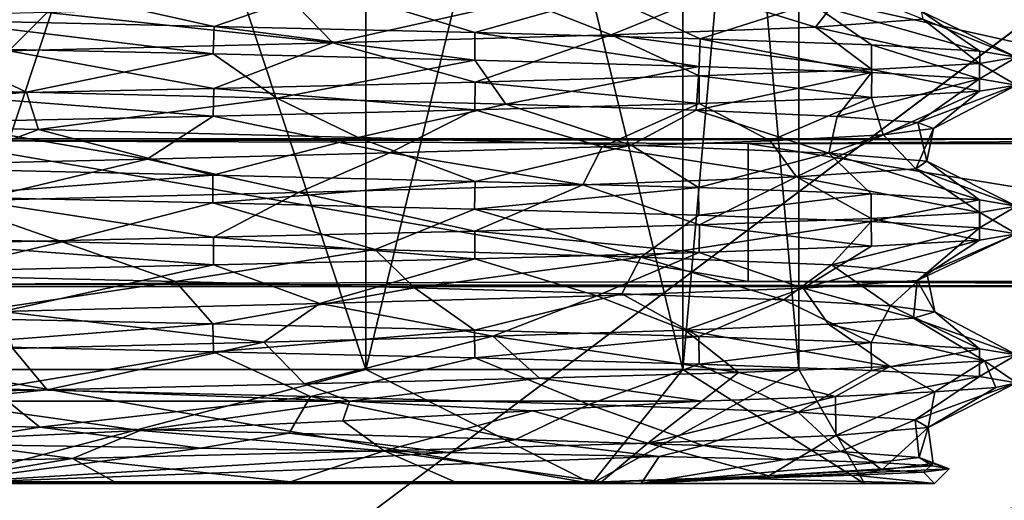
# Model space of a CAD drawing. Header units: metres. Extents: x -205 to 205, y -82 to 82.
# Tile 398 of 426: x 132.05 to 144.04, y 27.39 to 33.25. Entities that reach past the tile are written whole.
import ezdxf

# ---------------------------------------------------------------- set-up
doc = ezdxf.new("R2010")
doc.units = ezdxf.units.M
doc.layers.add('solid_PRT0003', color=7, linetype='CONTINUOUS')

msp = doc.modelspace()

# ---------------------------------------------------------------- linework, layer by layer
at = {"layer": 'solid_PRT0003'}
for points in [[(0, -75), (0, 75), (200, 75)], [(200, -75), (0, -75), (200, 75)], [(136.264206, 44.910858, 33.636581), (136.264236, 28.985716, 33.636566), (130.989243, 28.985716, 35.049999)], [(136.264206, 44.910858, 33.636581), (130.989243, 28.985716, 35.049999), (130.989243, 44.910858, 35.049999)], [(130.989243, 44.910858, 13.95), (130.989243, 28.985716, 13.95), (136.264236, 28.985716, 15.363432)], [(130.989243, 44.910858, 13.95), (136.264236, 28.985716, 15.363432), (136.264206, 44.910858, 15.363419)], [(140.125824, 44.910858, 29.774971), (136.264236, 28.985716, 33.636566), (136.264206, 44.910858, 33.636581)], [(136.264206, 44.910858, 15.363419), (136.264236, 28.985716, 15.363432), (140.125809, 28.985716, 19.225)], [(136.264206, 44.910858, 15.363419), (140.125809, 28.985716, 19.225), (140.125824, 44.910858, 19.225029)], [(140.125824, 44.910858, 29.774971), (140.125809, 28.985716, 29.775), (136.264236, 28.985716, 33.636566)], [(141.53923, 44.910858, 24.5), (141.53923, 28.985716, 24.5), (140.125809, 28.985716, 29.775)], [(140.125824, 44.910858, 19.225029), (140.125809, 28.985716, 19.225), (141.53923, 28.985716, 24.5)], [(141.53923, 44.910858, 24.5), (140.125809, 28.985716, 29.775), (140.125824, 44.910858, 29.774971)], [(140.125824, 44.910858, 19.225029), (141.53923, 28.985716, 24.5), (141.53923, 44.910858, 24.5)], [(149.489243, 31.799999, 6), (149.489243, 40, 6), (112.489235, 40, 6)], [(112.489235, 31.799999, 6), (149.489243, 31.799999, 6), (112.489235, 40, 6)], [(88.489235, -37.5, 108.5), (173.489243, 37.5, 108.5), (88.489235, 37.5, 108.5)], [(88.489235, -37.5, 108.5), (173.489243, -37.5, 108.5), (173.489243, 37.5, 108.5)], [(172.061722, -37.5, 108.410858), (89.916756, -37.5, 108.410858), (89.916756, 37.5, 108.410858)], [(172.061722, 37.5, 108.410858), (172.061722, -37.5, 108.410858), (89.916756, 37.5, 108.410858)], [(131.869781, 33.734894, 12.314536), (134.415985, 33.168636, 11.752555), (130.990829, 33.244553, 11.3)], [(131.869781, 33.734894, 12.314536), (135.792648, 33.640884, 13.267649), (134.415985, 33.168636, 11.752555)], [(135.792648, 33.640884, 13.267649), (137.591171, 33.093567, 13.069585), (134.415985, 33.168636, 11.752555)], [(135.792648, 33.640884, 13.267649), (139.19191, 33.542885, 15.445189), (137.591171, 33.093567, 13.069585)], [(142.111145, 33.63287, 29.555542), (140.460342, 33.558769, 32.217175), (141.742081, 33.160419, 30.300932)], [(142.111145, 33.63287, 29.555542), (141.742081, 33.160419, 30.300932), (143.047424, 33.255291, 26.466476)], [(138.181458, 33.484562, 34.375988), (135.430527, 33.409916, 35.880867), (135.863312, 32.967655, 35.702805)], [(138.181458, 33.484562, 34.375988), (135.863312, 32.967655, 35.702805), (139.253494, 33.063805, 33.496704)], [(139.19191, 33.542885, 15.445189), (140.334854, 33.01717, 15.178017), (137.591171, 33.093567, 13.069585)], [(140.460342, 33.558769, 32.217175), (138.181458, 33.484562, 34.375988), (139.253494, 33.063805, 33.496704)], [(139.19191, 33.542885, 15.445189), (141.69162, 33.448105, 18.607082), (140.334854, 33.01717, 15.178017)], [(140.460342, 33.558769, 32.217175), (139.253494, 33.063805, 33.496704), (141.742081, 33.160419, 30.300932)], [(135.430527, 33.409916, 35.880867), (132.381699, 33.335869, 36.638077), (135.863312, 32.967655, 35.702805)], [(141.69162, 33.448105, 18.607082), (142.422928, 32.942547, 17.903742), (140.334854, 33.01717, 15.178017)], [(141.69162, 33.448105, 18.607082), (143.742416, 32.865959, 21.094671), (142.422928, 32.942547, 17.903742)], [(141.69162, 33.448105, 18.607082), (143.028839, 33.352718, 22.429852), (143.742416, 32.865959, 21.094671)], [(143.028839, 33.352718, 22.429852), (144.18924, 32.792004, 24.5), (143.742416, 32.865959, 21.094671)], [(143.028839, 33.352718, 22.429852), (143.047424, 33.255291, 26.466476), (144.18924, 32.792004, 24.5)], [(132.381699, 33.335869, 36.638077), (129.259186, 33.26123, 36.593395), (131.916077, 32.871334, 36.682831)], [(130.990829, 33.244553, 11.3), (134.405502, 32.831768, 11.749742), (130.989243, 32.907394, 11.3)], [(130.990829, 33.244553, 11.3), (134.415985, 33.168636, 11.752555), (134.405502, 32.831768, 11.749742)], [(132.381699, 33.335869, 36.638077), (131.916077, 32.871334, 36.682831), (135.863312, 32.967655, 35.702805)], [(143.047424, 33.255291, 26.466476), (141.742081, 33.160419, 30.300932), (143.739029, 32.714874, 27.917994)], [(143.047424, 33.255291, 26.466476), (143.739029, 32.714874, 27.917994), (144.18924, 32.792004, 24.5)], [(134.415985, 33.168636, 11.752555), (137.589294, 32.756088, 13.068499), (134.405502, 32.831768, 11.749742)], [(134.415985, 33.168636, 11.752555), (137.591171, 33.093567, 13.069585), (137.589294, 32.756088, 13.068499)], [(141.742081, 33.160419, 30.300932), (139.253494, 33.063805, 33.496704), (142.426086, 32.640873, 31.090788)], [(141.742081, 33.160419, 30.300932), (142.426086, 32.640873, 31.090788), (143.739029, 32.714874, 27.917994)], [(139.253494, 33.063805, 33.496704), (135.863312, 32.967655, 35.702805), (137.593552, 32.489693, 35.929043)], [(137.591171, 33.093567, 13.069585), (140.323151, 32.68047, 15.166299), (137.589294, 32.756088, 13.068499)], [(137.591171, 33.093567, 13.069585), (140.334854, 33.01717, 15.178017), (140.323151, 32.68047, 15.166299)], [(139.253494, 33.063805, 33.496704), (137.593552, 32.489693, 35.929043), (140.325699, 32.563732, 33.831158)], [(139.253494, 33.063805, 33.496704), (140.325699, 32.563732, 33.831158), (142.426086, 32.640873, 31.090788)], [(140.334854, 33.01717, 15.178017), (142.420761, 32.604958, 17.899984), (140.323151, 32.68047, 15.166299)], [(140.334854, 33.01717, 15.178017), (142.422928, 32.942547, 17.903742), (142.420761, 32.604958, 17.899984)], [(128.986923, 32.443241, 12.447803), (130.989243, 32.907394, 11.3), (132.129074, 32.368622, 12.336259)], [(132.129074, 32.368622, 12.336259), (130.989243, 32.907394, 11.3), (134.405502, 32.831768, 11.749742)], [(131.916077, 32.871334, 36.682831), (130.995987, 32.338627, 37.699997), (134.411285, 32.412552, 37.248711)], [(135.863312, 32.967655, 35.702805), (131.916077, 32.871334, 36.682831), (134.411285, 32.412552, 37.248711)], [(135.863312, 32.967655, 35.702805), (134.411285, 32.412552, 37.248711), (137.593552, 32.489693, 35.929043)], [(142.422928, 32.942547, 17.903742), (143.739441, 32.529457, 21.083511), (142.420761, 32.604958, 17.899984)], [(142.422928, 32.942547, 17.903742), (143.742416, 32.865959, 21.094671), (143.739441, 32.529457, 21.083511)], [(143.742416, 32.865959, 21.094671), (144.18924, 32.792004, 24.5), (143.739441, 32.529457, 21.083511)], [(132.129074, 32.368622, 12.336259), (134.405502, 32.831768, 11.749742), (135.179855, 32.294594, 13.024166)], [(135.179855, 32.294594, 13.024166), (134.405502, 32.831768, 11.749742), (137.589294, 32.756088, 13.068499)], [(135.179855, 32.294594, 13.024166), (137.589294, 32.756088, 13.068499), (137.96936, 32.22028, 14.472936)], [(137.96936, 32.22028, 14.472936), (137.589294, 32.756088, 13.068499), (140.323151, 32.68047, 15.166299)], [(143.739029, 32.714874, 27.917994), (144.18924, 32.453716, 24.5), (144.18924, 32.792004, 24.5)], [(144.18924, 32.792004, 24.5), (144.18924, 32.453716, 24.5), (143.739441, 32.529457, 21.083511)], [(137.96936, 32.22028, 14.472936), (140.323151, 32.68047, 15.166299), (140.287354, 32.145714, 16.575745)], [(140.287354, 32.145714, 16.575745), (140.323151, 32.68047, 15.166299), (142.420761, 32.604958, 17.899984)], [(142.426086, 32.640873, 31.090788), (140.325699, 32.563732, 33.831158), (142.420761, 32.302589, 31.100014)], [(142.426086, 32.640873, 31.090788), (142.420761, 32.302589, 31.100014), (143.739441, 32.378254, 27.916483)], [(143.739029, 32.714874, 27.917994), (142.426086, 32.640873, 31.090788), (143.739441, 32.378254, 27.916483)], [(143.739029, 32.714874, 27.917994), (143.739441, 32.378254, 27.916483), (144.18924, 32.453716, 24.5)], [(140.325699, 32.563732, 33.831158), (137.593552, 32.489693, 35.929043), (140.323151, 32.226982, 33.833698)], [(140.287354, 32.145714, 16.575745), (142.420761, 32.604958, 17.899984), (142.003281, 32.071594, 19.212002)], [(140.325699, 32.563732, 33.831158), (140.323151, 32.226982, 33.833698), (142.420761, 32.302589, 31.100014)], [(142.003281, 32.071594, 19.212002), (142.420761, 32.604958, 17.899984), (143.739441, 32.529457, 21.083511)], [(142.003281, 32.071594, 19.212002), (143.739441, 32.529457, 21.083511), (142.985794, 31.996645, 22.19232)], [(142.985794, 31.996645, 22.19232), (143.739441, 32.529457, 21.083511), (144.18924, 32.453716, 24.5)], [(128.986923, 32.443241, 12.447803), (132.129074, 32.368622, 12.336259), (128.233154, 32.006992, 12.596881)], [(134.411285, 32.412552, 37.248711), (130.995987, 32.338627, 37.699997), (134.405487, 32.075958, 37.250263)], [(134.411285, 32.412552, 37.248711), (134.405487, 32.075958, 37.250263), (137.589279, 32.151463, 35.931507)], [(137.593552, 32.489693, 35.929043), (134.411285, 32.412552, 37.248711), (137.589279, 32.151463, 35.931507)], [(137.593552, 32.489693, 35.929043), (137.589279, 32.151463, 35.931507), (140.323151, 32.226982, 33.833698)], [(142.985794, 31.996645, 22.19232), (144.18924, 32.453716, 24.5), (143.179398, 31.923149, 25.324036)], [(143.179398, 31.923149, 25.324036), (144.18924, 32.453716, 24.5), (143.739441, 32.378254, 27.916483)], [(132.129074, 32.368622, 12.336259), (132.27446, 31.912685, 12.350619), (128.233154, 32.006992, 12.596881)], [(130.995987, 32.338627, 37.699997), (130.989227, 32.000393, 37.700001), (134.405487, 32.075958, 37.250263)], [(132.129074, 32.368622, 12.336259), (135.179855, 32.294594, 13.024166), (132.27446, 31.912685, 12.350619)], [(135.179855, 32.294594, 13.024166), (136.17012, 31.815701, 13.436667), (132.27446, 31.912685, 12.350619)], [(135.179855, 32.294594, 13.024166), (137.96936, 32.22028, 14.472936), (136.17012, 31.815701, 13.436667)], [(141.188583, 31.774384, 31.227278), (142.420761, 32.302589, 31.100014), (140.323151, 32.226982, 33.833698)], [(142.56485, 31.847902, 28.404375), (142.420761, 32.302589, 31.100014), (141.188583, 31.774384, 31.227278)], [(142.56485, 31.847902, 28.404375), (143.739441, 32.378254, 27.916483), (142.420761, 32.302589, 31.100014)], [(143.179398, 31.923149, 25.324036), (143.739441, 32.378254, 27.916483), (142.56485, 31.847902, 28.404375)], [(136.557526, 31.625717, 35.37553), (137.589279, 32.151463, 35.931507), (134.405487, 32.075958, 37.250263)], [(137.96936, 32.22028, 14.472936), (139.495346, 31.719767, 15.729545), (136.17012, 31.815701, 13.436667)], [(139.143631, 31.699163, 33.596336), (137.589279, 32.151463, 35.931507), (136.557526, 31.625717, 35.37553)], [(139.143631, 31.699163, 33.596336), (140.323151, 32.226982, 33.833698), (137.589279, 32.151463, 35.931507)], [(137.96936, 32.22028, 14.472936), (140.287354, 32.145714, 16.575745), (139.495346, 31.719767, 15.729545)], [(141.188583, 31.774384, 31.227278), (140.323151, 32.226982, 33.833698), (139.143631, 31.699163, 33.596336)], [(140.287354, 32.145714, 16.575745), (141.903366, 31.623543, 19.009205), (139.495346, 31.719767, 15.729545)], [(140.287354, 32.145714, 16.575745), (142.003281, 32.071594, 19.212002), (141.903366, 31.623543, 19.009205)], [(133.60112, 31.550446, 36.433857), (134.405487, 32.075958, 37.250263), (130.989227, 32.000393, 37.700001)], [(136.557526, 31.625717, 35.37553), (134.405487, 32.075958, 37.250263), (133.60112, 31.550446, 36.433857)], [(142.003281, 32.071594, 19.212002), (142.985794, 31.996645, 22.19232), (141.903366, 31.623543, 19.009205)], [(128.233154, 32.006992, 12.596881), (132.27446, 31.912685, 12.350619), (130.990646, 31.430779, 11.3)], [(133.60112, 31.550446, 36.433857), (130.989227, 32.000393, 37.700001), (130.491898, 31.477411, 36.707851)], [(132.27446, 31.912685, 12.350619), (134.398209, 31.355005, 11.747789), (130.990646, 31.430779, 11.3)], [(132.27446, 31.912685, 12.350619), (136.17012, 31.815701, 13.436667), (134.398209, 31.355005, 11.747789)], [(142.985794, 31.996645, 22.19232), (143.098007, 31.526909, 22.882771), (141.903366, 31.623543, 19.009205)], [(143.179398, 31.923149, 25.324036), (142.56485, 31.847902, 28.404375), (142.963318, 31.431662, 26.926664)], [(143.179398, 31.923149, 25.324036), (142.963318, 31.431662, 26.926664), (143.098007, 31.526909, 22.882771)], [(142.985794, 31.996645, 22.19232), (143.179398, 31.923149, 25.324036), (143.098007, 31.526909, 22.882771)], [(130.989243, 31.773819, 9), (149.489243, 31.799999, 6), (112.489235, 31.799999, 6)], [(130.989243, 31.773819, 9), (140.921005, 31.742403, 12.6), (149.489243, 31.799999, 6)], [(136.17012, 31.815701, 13.436667), (137.593857, 31.279335, 13.071136), (134.398209, 31.355005, 11.747789)], [(136.17012, 31.815701, 13.436667), (139.495346, 31.719767, 15.729545), (137.593857, 31.279335, 13.071136)], [(149.546829, 31.742403, 12.6), (149.489243, 31.799999, 6), (140.921005, 31.742403, 12.6)], [(142.56485, 31.847902, 28.404375), (141.188583, 31.774384, 31.227278), (141.508484, 31.33403, 30.714491)], [(142.56485, 31.847902, 28.404375), (141.508484, 31.33403, 30.714491), (142.963318, 31.431662, 26.926664)], [(130.989243, 31.773819, 9), (140.921005, 30.057598, 12.6), (140.921005, 31.742403, 12.6)], [(130.989243, 31.773819, 9), (130.989243, 30.02618, 9), (140.921005, 30.057598, 12.6)], [(139.143631, 31.699163, 33.596336), (136.557526, 31.625717, 35.37553), (138.904953, 31.239079, 33.80484)], [(139.495346, 31.719767, 15.729545), (140.315277, 31.204098, 15.158422), (137.593857, 31.279335, 13.071136)], [(139.143631, 31.699163, 33.596336), (138.904953, 31.239079, 33.80484), (141.508484, 31.33403, 30.714491)], [(141.188583, 31.774384, 31.227278), (139.143631, 31.699163, 33.596336), (141.508484, 31.33403, 30.714491)], [(139.495346, 31.719767, 15.729545), (141.903366, 31.623543, 19.009205), (140.315277, 31.204098, 15.158422)], [(151.231644, 30.057598, 12.6), (140.921005, 31.742403, 12.6), (140.921005, 30.057598, 12.6)], [(151.231644, 30.057598, 12.6), (149.546829, 31.742403, 12.6), (140.921005, 31.742403, 12.6)], [(133.60112, 31.550446, 36.433857), (130.491898, 31.477411, 36.707851), (131.498077, 31.046175, 36.707401)], [(133.60112, 31.550446, 36.433857), (131.498077, 31.046175, 36.707401), (135.441589, 31.14357, 35.877018)], [(136.557526, 31.625717, 35.37553), (133.60112, 31.550446, 36.433857), (135.441589, 31.14357, 35.877018)], [(136.557526, 31.625717, 35.37553), (135.441589, 31.14357, 35.877018), (138.904953, 31.239079, 33.80484)], [(141.903366, 31.623543, 19.009205), (142.41954, 31.128145, 17.897865), (140.315277, 31.204098, 15.158422)], [(141.903366, 31.623543, 19.009205), (143.73732, 31.053066, 21.075621), (142.41954, 31.128145, 17.897865)], [(141.903366, 31.623543, 19.009205), (143.098007, 31.526909, 22.882771), (143.73732, 31.053066, 21.075621)], [(130.990646, 31.430779, 11.3), (134.398209, 31.355005, 11.747789), (130.98175, 31.093426, 11.300002)], [(142.963318, 31.431662, 26.926664), (141.508484, 31.33403, 30.714491), (143.74234, 30.902157, 27.905651)], [(143.098007, 31.526909, 22.882771), (142.963318, 31.431662, 26.926664), (144.18924, 30.978004, 24.5)], [(142.963318, 31.431662, 26.926664), (143.74234, 30.902157, 27.905651), (144.18924, 30.978004, 24.5)], [(143.098007, 31.526909, 22.882771), (144.18924, 30.978004, 24.5), (143.73732, 31.053066, 21.075621)], [(134.398209, 31.355005, 11.747789), (134.400269, 31.017828, 11.748338), (130.98175, 31.093426, 11.300002)], [(134.398209, 31.355005, 11.747789), (137.593857, 31.279335, 13.071136), (134.400269, 31.017828, 11.748338)], [(141.508484, 31.33403, 30.714491), (138.904953, 31.239079, 33.80484), (140.326035, 30.751015, 33.830826)], [(141.508484, 31.33403, 30.714491), (140.326035, 30.751015, 33.830826), (142.420441, 30.82543, 31.100571)], [(141.508484, 31.33403, 30.714491), (142.420441, 30.82543, 31.100571), (143.74234, 30.902157, 27.905651)], [(137.593857, 31.279335, 13.071136), (137.585464, 30.942402, 13.06629), (134.400269, 31.017828, 11.748338)], [(138.904953, 31.239079, 33.80484), (135.441589, 31.14357, 35.877018), (137.589325, 30.674156, 35.93148)], [(137.593857, 31.279335, 13.071136), (140.315277, 31.204098, 15.158422), (137.585464, 30.942402, 13.06629)], [(140.315277, 31.204098, 15.158422), (140.32019, 30.866785, 15.163338), (137.585464, 30.942402, 13.06629)], [(138.904953, 31.239079, 33.80484), (137.589325, 30.674156, 35.93148), (140.326035, 30.751015, 33.830826)], [(140.315277, 31.204098, 15.158422), (142.41954, 31.128145, 17.897865), (140.32019, 30.866785, 15.163338)], [(132.56395, 30.544796, 12.384224), (128.590012, 30.639175, 12.52021), (130.98175, 31.093426, 11.300002)], [(132.56395, 30.544796, 12.384224), (130.98175, 31.093426, 11.300002), (134.400269, 31.017828, 11.748338)], [(135.441589, 31.14357, 35.877018), (131.498077, 31.046175, 36.707401), (134.409546, 30.599995, 37.249176)], [(135.441589, 31.14357, 35.877018), (134.409546, 30.599995, 37.249176), (137.589325, 30.674156, 35.93148)], [(142.41954, 31.128145, 17.897865), (142.419159, 30.790985, 17.897217), (140.32019, 30.866785, 15.163338)], [(142.41954, 31.128145, 17.897865), (143.73732, 31.053066, 21.075621), (142.419159, 30.790985, 17.897217)], [(131.498077, 31.046175, 36.707401), (130.985718, 30.52282, 37.700001), (134.409546, 30.599995, 37.249176)], [(136.37529, 30.450306, 13.533561), (132.56395, 30.544796, 12.384224), (134.400269, 31.017828, 11.748338)], [(136.37529, 30.450306, 13.533561), (134.400269, 31.017828, 11.748338), (137.585464, 30.942402, 13.06629)], [(139.612503, 30.355894, 15.844763), (136.37529, 30.450306, 13.533561), (137.585464, 30.942402, 13.06629)], [(139.612503, 30.355894, 15.844763), (137.585464, 30.942402, 13.06629), (140.32019, 30.866785, 15.163338)], [(143.73732, 31.053066, 21.075621), (143.739151, 30.715403, 21.082478), (142.419159, 30.790985, 17.897217)], [(143.73732, 31.053066, 21.075621), (144.18924, 30.978004, 24.5), (143.739151, 30.715403, 21.082478)], [(144.18924, 30.978004, 24.5), (144.18924, 30.639717, 24.5), (143.739151, 30.715403, 21.082478)], [(143.74234, 30.902157, 27.905651), (144.18924, 30.639717, 24.5), (144.18924, 30.978004, 24.5)], [(139.612503, 30.355894, 15.844763), (140.32019, 30.866785, 15.163338), (142.419159, 30.790985, 17.897217)], [(142.420441, 30.82543, 31.100571), (140.326035, 30.751015, 33.830826), (142.421265, 30.488602, 31.099157)], [(143.74234, 30.902157, 27.905651), (142.420441, 30.82543, 31.100571), (143.73967, 30.564371, 27.915636)], [(142.420441, 30.82543, 31.100571), (142.421265, 30.488602, 31.099157), (143.73967, 30.564371, 27.915636)], [(143.74234, 30.902157, 27.905651), (143.73967, 30.564371, 27.915636), (144.18924, 30.639717, 24.5)], [(140.326035, 30.751015, 33.830826), (137.589325, 30.674156, 35.93148), (140.323135, 30.413063, 33.833725)], [(141.934052, 30.261576, 19.069799), (139.612503, 30.355894, 15.844763), (142.419159, 30.790985, 17.897217)], [(140.326035, 30.751015, 33.830826), (140.323135, 30.413063, 33.833725), (142.421265, 30.488602, 31.099157)], [(141.934052, 30.261576, 19.069799), (142.419159, 30.790985, 17.897217), (143.739151, 30.715403, 21.082478)], [(143.098663, 30.167118, 22.87516), (141.934052, 30.261576, 19.069799), (143.739151, 30.715403, 21.082478)], [(143.098663, 30.167118, 22.87516), (143.739151, 30.715403, 21.082478), (144.18924, 30.639717, 24.5)], [(132.56395, 30.544796, 12.384224), (130.841614, 30.132017, 12.282757), (128.590012, 30.639175, 12.52021)], [(134.409546, 30.599995, 37.249176), (130.985718, 30.52282, 37.700001), (134.406403, 30.262028, 37.250015)], [(134.409546, 30.599995, 37.249176), (134.406403, 30.262028, 37.250015), (137.589249, 30.33765, 35.931526)], [(137.589325, 30.674156, 35.93148), (134.409546, 30.599995, 37.249176), (137.589249, 30.33765, 35.931526)], [(137.589325, 30.674156, 35.93148), (137.589249, 30.33765, 35.931526), (140.323135, 30.413063, 33.833725)], [(142.978516, 30.072653, 26.853268), (144.18924, 30.639717, 24.5), (143.73967, 30.564371, 27.915636)], [(142.978516, 30.072653, 26.853268), (143.098663, 30.167118, 22.87516), (144.18924, 30.639717, 24.5)], [(132.56395, 30.544796, 12.384224), (133.945404, 30.058105, 12.645035), (130.841614, 30.132017, 12.282757)], [(130.985718, 30.52282, 37.700001), (130.990234, 30.186262, 37.700001), (134.406403, 30.262028, 37.250015)], [(136.37529, 30.450306, 13.533561), (133.945404, 30.058105, 12.645035), (132.56395, 30.544796, 12.384224)], [(141.589249, 29.978334, 30.576397), (142.421265, 30.488602, 31.099157), (140.323135, 30.413063, 33.833725)], [(141.589249, 29.978334, 30.576397), (143.73967, 30.564371, 27.915636), (142.421265, 30.488602, 31.099157)], [(141.589249, 29.978334, 30.576397), (142.978516, 30.072653, 26.853268), (143.73967, 30.564371, 27.915636)], [(136.37529, 30.450306, 13.533561), (136.85791, 29.984201, 13.784106), (133.945404, 30.058105, 12.645035)], [(139.612503, 30.355894, 15.844763), (136.85791, 29.984201, 13.784106), (136.37529, 30.450306, 13.533561)], [(139.612503, 30.355894, 15.844763), (139.382233, 29.91012, 15.621158), (136.85791, 29.984201, 13.784106)], [(139.076843, 29.883959, 33.658298), (140.323135, 30.413063, 33.833725), (137.589249, 30.33765, 35.931526)], [(139.076843, 29.883959, 33.658298), (141.589249, 29.978334, 30.576397), (140.323135, 30.413063, 33.833725)], [(139.612503, 30.355894, 15.844763), (141.35614, 29.836042, 18.033846), (139.382233, 29.91012, 15.621158)], [(141.934052, 30.261576, 19.069799), (141.35614, 29.836042, 18.033846), (139.612503, 30.355894, 15.844763)], [(131.833191, 29.69507, 36.688892), (134.406403, 30.262028, 37.250015), (130.990234, 30.186262, 37.700001)], [(131.833191, 29.69507, 36.688892), (135.703751, 29.78948, 35.771935), (134.406403, 30.262028, 37.250015)], [(135.703751, 29.78948, 35.771935), (137.589249, 30.33765, 35.931526), (134.406403, 30.262028, 37.250015)], [(135.703751, 29.78948, 35.771935), (139.076843, 29.883959, 33.658298), (137.589249, 30.33765, 35.931526)], [(141.934052, 30.261576, 19.069799), (142.654816, 29.762285, 20.868149), (141.35614, 29.836042, 18.033846)], [(143.098663, 30.167118, 22.87516), (142.654816, 29.762285, 20.868149), (141.934052, 30.261576, 19.069799)], [(130.982727, 29.617519, 11.300001), (130.841614, 30.132017, 12.282757), (133.945404, 30.058105, 12.645035)], [(143.098663, 30.167118, 22.87516), (143.19429, 29.688362, 23.944527), (142.654816, 29.762285, 20.868149)], [(142.978516, 30.072653, 26.853268), (143.19429, 29.688362, 23.944527), (143.098663, 30.167118, 22.87516)], [(130.989243, 30.02618, 9), (110.689232, 30, 6), (151.28923, 30, 6)], [(124.067749, 19.734287, 6), (151.28923, 30, 6), (110.689232, 30, 6)], [(124.067749, 19.734287, 6), (125.646461, 17, 6), (151.28923, 30, 6)], [(125.646461, 17, 6), (151.28923, -30, 6), (151.28923, 30, 6)], [(134.400223, 29.541967, 11.748328), (130.982727, 29.617519, 11.300001), (133.945404, 30.058105, 12.645035)], [(130.989243, 30.02618, 9), (151.28923, 30, 6), (140.921005, 30.057598, 12.6)], [(134.400223, 29.541967, 11.748328), (133.945404, 30.058105, 12.645035), (136.85791, 29.984201, 13.784106)], [(137.58548, 29.466406, 13.066294), (134.400223, 29.541967, 11.748328), (136.85791, 29.984201, 13.784106)], [(137.58548, 29.466406, 13.066294), (136.85791, 29.984201, 13.784106), (139.382233, 29.91012, 15.621158)], [(151.231644, 30.057598, 12.6), (140.921005, 30.057598, 12.6), (151.28923, 30, 6)], [(141.589249, 29.978334, 30.576397), (142.93634, 29.614202, 27.058464), (142.978516, 30.072653, 26.853268)], [(142.978516, 30.072653, 26.853268), (142.93634, 29.614202, 27.058464), (143.19429, 29.688362, 23.944527)], [(135.703751, 29.78948, 35.771935), (137.811401, 29.392847, 34.635628), (139.076843, 29.883959, 33.658298)], [(140.320862, 29.39082, 15.164002), (137.58548, 29.466406, 13.066294), (139.382233, 29.91012, 15.621158)], [(139.076843, 29.883959, 33.658298), (137.811401, 29.392847, 34.635628), (140.1521, 29.466648, 32.581814)], [(139.076843, 29.883959, 33.658298), (140.1521, 29.466648, 32.581814), (141.589249, 29.978334, 30.576397)], [(140.320862, 29.39082, 15.164002), (139.382233, 29.91012, 15.621158), (141.35614, 29.836042, 18.033846)], [(141.589249, 29.978334, 30.576397), (140.1521, 29.466648, 32.581814), (141.898453, 29.540228, 30.001966)], [(141.589249, 29.978334, 30.576397), (141.898453, 29.540228, 30.001966), (142.93634, 29.614202, 27.058464)], [(131.833191, 29.69507, 36.688892), (135.022125, 29.318686, 36.033329), (135.703751, 29.78948, 35.771935)], [(135.703751, 29.78948, 35.771935), (135.022125, 29.318686, 36.033329), (137.811401, 29.392847, 34.635628)], [(142.419662, 29.315182, 17.898083), (140.320862, 29.39082, 15.164002), (141.35614, 29.836042, 18.033846)], [(142.419662, 29.315182, 17.898083), (141.35614, 29.836042, 18.033846), (142.654816, 29.762285, 20.868149)], [(143.739151, 29.239525, 21.082458), (142.419662, 29.315182, 17.898083), (142.654816, 29.762285, 20.868149)], [(143.739151, 29.239525, 21.082458), (142.654816, 29.762285, 20.868149), (143.19429, 29.688362, 23.944527)], [(131.833191, 29.69507, 36.688892), (131.965698, 29.244652, 36.678947), (135.022125, 29.318686, 36.033329)], [(143.19429, 29.688362, 23.944527), (142.93634, 29.614202, 27.058464), (144.18924, 29.164003, 24.5)], [(143.739151, 29.239525, 21.082458), (143.19429, 29.688362, 23.944527), (144.18924, 29.164003, 24.5)], [(130.989166, 29.27923, 11.3), (130.982727, 29.617519, 11.300001), (134.400223, 29.541967, 11.748328)], [(134.406586, 29.203749, 11.75003), (130.989166, 29.27923, 11.3), (134.400223, 29.541967, 11.748328)], [(134.406586, 29.203749, 11.75003), (134.400223, 29.541967, 11.748328), (137.58548, 29.466406, 13.066294)], [(141.898453, 29.540228, 30.001966), (140.1521, 29.466648, 32.581814), (142.646515, 29.022949, 30.692575)], [(142.93634, 29.614202, 27.058464), (141.898453, 29.540228, 30.001966), (143.797714, 29.09337, 27.691072)], [(141.898453, 29.540228, 30.001966), (142.646515, 29.022949, 30.692575), (143.797714, 29.09337, 27.691072)], [(142.93634, 29.614202, 27.058464), (143.797714, 29.09337, 27.691072), (144.18924, 29.164003, 24.5)], [(137.590317, 29.1283, 13.069091), (134.406586, 29.203749, 11.75003), (137.58548, 29.466406, 13.066294)], [(137.811401, 29.392847, 34.635628), (135.022125, 29.318686, 36.033329), (135.515442, 28.811441, 36.899738)], [(137.811401, 29.392847, 34.635628), (135.515442, 28.811441, 36.899738), (138.378677, 28.882008, 35.437832)], [(137.590317, 29.1283, 13.069091), (137.58548, 29.466406, 13.066294), (140.320862, 29.39082, 15.164002)], [(140.323486, 29.052624, 15.16663), (137.590317, 29.1283, 13.069091), (140.320862, 29.39082, 15.164002)], [(140.1521, 29.466648, 32.581814), (137.811401, 29.392847, 34.635628), (140.803604, 28.95252, 33.327133)], [(137.811401, 29.392847, 34.635628), (138.378677, 28.882008, 35.437832), (140.803604, 28.95252, 33.327133)], [(140.1521, 29.466648, 32.581814), (140.803604, 28.95252, 33.327133), (142.646515, 29.022949, 30.692575)], [(140.323486, 29.052624, 15.16663), (140.320862, 29.39082, 15.164002), (142.419662, 29.315182, 17.898083)], [(131.712906, 28.750999, 12.303474), (130.989166, 29.27923, 11.3), (134.406586, 29.203749, 11.75003)], [(135.022125, 29.318686, 36.033329), (131.965698, 29.244652, 36.678947), (132.383423, 28.740908, 37.626167)], [(135.022125, 29.318686, 36.033329), (132.383423, 28.740908, 37.626167), (135.515442, 28.811441, 36.899738)], [(142.421066, 28.976873, 17.900517), (140.323486, 29.052624, 15.16663), (142.419662, 29.315182, 17.898083)], [(142.421066, 28.976873, 17.900517), (142.419662, 29.315182, 17.898083), (143.739151, 29.239525, 21.082458)], [(131.965698, 29.244652, 36.678947), (129.169159, 28.670458, 37.573917), (132.383423, 28.740908, 37.626167)], [(135.588943, 28.656673, 13.180815), (131.712906, 28.750999, 12.303474), (134.406586, 29.203749, 11.75003)], [(135.588943, 28.656673, 13.180815), (134.406586, 29.203749, 11.75003), (137.590317, 29.1283, 13.069091)], [(143.739624, 28.901434, 21.084206), (142.421066, 28.976873, 17.900517), (143.739151, 29.239525, 21.082458)], [(143.739624, 28.901434, 21.084206), (143.739151, 29.239525, 21.082458), (144.18924, 29.164003, 24.5)], [(144.18924, 28.825718, 24.5), (143.739624, 28.901434, 21.084206), (144.18924, 29.164003, 24.5)], [(144.18924, 28.825718, 24.5), (144.18924, 29.164003, 24.5), (143.797714, 29.09337, 27.691072)], [(138.981262, 28.56226, 15.258218), (135.588943, 28.656673, 13.180815), (137.590317, 29.1283, 13.069091)], [(138.981262, 28.56226, 15.258218), (137.590317, 29.1283, 13.069091), (140.323486, 29.052624, 15.16663)], [(141.527878, 28.467779, 18.317699), (138.981262, 28.56226, 15.258218), (140.323486, 29.052624, 15.16663)], [(141.527878, 28.467779, 18.317699), (140.323486, 29.052624, 15.16663), (142.421066, 28.976873, 17.900517)], [(143.194199, 28.713148, 29.527792), (143.797714, 29.09337, 27.691072), (142.646515, 29.022949, 30.692575)], [(143.194199, 28.713148, 29.527792), (143.938385, 28.769358, 27.061171), (143.797714, 29.09337, 27.691072)], [(143.938385, 28.769358, 27.061171), (144.18924, 28.825718, 24.5), (143.797714, 29.09337, 27.691072)], [(136.264236, 28.985716, 33.636566), (139.014893, 27.600075, 32.525661), (130.989243, 27.600075, 35.849998)], [(130.989243, 28.985716, 35.049999), (136.264236, 28.985716, 33.636566), (130.989243, 27.600075, 35.849998)], [(130.989243, 28.985716, 13.95), (130.989243, 27.600075, 13.15), (139.014893, 27.600075, 16.474339)], [(136.264236, 28.985716, 15.363432), (130.989243, 28.985716, 13.95), (139.014893, 27.600075, 16.474339)], [(136.264236, 28.985716, 33.636566), (140.125809, 28.985716, 29.775), (139.014893, 27.600075, 32.525661)], [(140.125809, 28.985716, 19.225), (136.264236, 28.985716, 15.363432), (139.014893, 27.600075, 16.474339)], [(140.354813, 28.600546, 33.801937), (140.803604, 28.95252, 33.327133), (138.378677, 28.882008, 35.437832)], [(141.53923, 28.985716, 24.5), (142.339233, 27.600075, 24.5), (139.014893, 27.600075, 32.525661)], [(140.125809, 28.985716, 19.225), (139.014893, 27.600075, 16.474339), (142.339233, 27.600075, 24.5)], [(140.125809, 28.985716, 29.775), (141.53923, 28.985716, 24.5), (139.014893, 27.600075, 32.525661)], [(140.125809, 28.985716, 19.225), (142.339233, 27.600075, 24.5), (141.53923, 28.985716, 24.5)], [(140.354813, 28.600546, 33.801937), (141.984024, 28.656517, 31.80443), (140.803604, 28.95252, 33.327133)], [(141.984024, 28.656517, 31.80443), (142.646515, 29.022949, 30.692575), (140.803604, 28.95252, 33.327133)], [(141.527878, 28.467779, 18.317699), (142.421066, 28.976873, 17.900517), (143.739624, 28.901434, 21.084206)], [(141.984024, 28.656517, 31.80443), (143.194199, 28.713148, 29.527792), (142.646515, 29.022949, 30.692575)], [(136.064224, 28.600075, 36.685421), (135.515442, 28.811441, 36.899738), (132.383423, 28.740908, 37.626167)], [(136.064224, 28.600075, 36.685421), (138.378677, 28.882008, 35.437832), (135.515442, 28.811441, 36.899738)], [(136.064224, 28.600075, 36.685421), (140.354813, 28.600546, 33.801937), (138.378677, 28.882008, 35.437832)], [(142.95491, 28.373404, 22.029091), (141.527878, 28.467779, 18.317699), (143.739624, 28.901434, 21.084206)], [(142.95491, 28.373404, 22.029091), (143.739624, 28.901434, 21.084206), (144.18924, 28.825718, 24.5)], [(143.114883, 28.279081, 25.999863), (142.95491, 28.373404, 22.029091), (144.18924, 28.825718, 24.5)], [(143.114883, 28.279081, 25.999863), (144.18924, 28.825718, 24.5), (143.938385, 28.769358, 27.061171)], [(130.989243, 28.600075, 37.700001), (132.383423, 28.740908, 37.626167), (129.169159, 28.670458, 37.573917)], [(131.712906, 28.750999, 12.303474), (132.291168, 28.283888, 12.351783), (129.169235, 28.357975, 12.418601)], [(130.989243, 28.600075, 37.700001), (136.064224, 28.600075, 36.685421), (132.383423, 28.740908, 37.626167)], [(135.588943, 28.656673, 13.180815), (132.291168, 28.283888, 12.351783), (131.712906, 28.750999, 12.303474)], [(141.989395, 28.184614, 29.817421), (143.194199, 28.713148, 29.527792), (141.984024, 28.656517, 31.80443)], [(141.989395, 28.184614, 29.817421), (143.114883, 28.279081, 25.999863), (143.194199, 28.713148, 29.527792)], [(143.114883, 28.279081, 25.999863), (143.938385, 28.769358, 27.061171), (143.194199, 28.713148, 29.527792)], [(133.515549, 28.244564, 37.093594), (136.064224, 28.600075, 36.685421), (130.989243, 28.600075, 37.700001)], [(133.515549, 28.244564, 37.093594), (130.989243, 28.600075, 37.700001), (130.989243, 28.124794, 37.22472)], [(135.588943, 28.656673, 13.180815), (135.331039, 28.209612, 13.079327), (132.291168, 28.283888, 12.351783)], [(135.98204, 28.363039, 36.462872), (136.064224, 28.600075, 36.685421), (133.515549, 28.244564, 37.093594)], [(135.588943, 28.656673, 13.180815), (138.085602, 28.135672, 14.554134), (135.331039, 28.209612, 13.079327)], [(138.981262, 28.56226, 15.258218), (138.085602, 28.135672, 14.554134), (135.588943, 28.656673, 13.180815)], [(138.294556, 28.481995, 35.352135), (136.064224, 28.600075, 36.685421), (135.98204, 28.363039, 36.462872)], [(138.294556, 28.481995, 35.352135), (140.354813, 28.600546, 33.801937), (136.064224, 28.600075, 36.685421)], [(138.981262, 28.56226, 15.258218), (140.372604, 28.061954, 16.675411), (138.085602, 28.135672, 14.554134)], [(138.294556, 28.481995, 35.352135), (139.697128, 28.090162, 33.070206), (140.354813, 28.600546, 33.801937)], [(141.527878, 28.467779, 18.317699), (140.372604, 28.061954, 16.675411), (138.981262, 28.56226, 15.258218)], [(139.697128, 28.090162, 33.070206), (141.984024, 28.656517, 31.80443), (140.354813, 28.600546, 33.801937)], [(139.697128, 28.090162, 33.070206), (141.989395, 28.184614, 29.817421), (141.984024, 28.656517, 31.80443)], [(138.294556, 28.481995, 35.352135), (135.98204, 28.363039, 36.462872), (136.486542, 27.995852, 35.41116)], [(138.294556, 28.481995, 35.352135), (136.486542, 27.995852, 35.41116), (139.697128, 28.090162, 33.070206)], [(141.527878, 28.467779, 18.317699), (142.047165, 27.988058, 19.303947), (140.372604, 28.061954, 16.675411)], [(142.95491, 28.373404, 22.029091), (142.047165, 27.988058, 19.303947), (141.527878, 28.467779, 18.317699)], [(129.169235, 28.357975, 12.418601), (132.291168, 28.283888, 12.351783), (130.989243, 28.076221, 11.823853)], [(135.98204, 28.363039, 36.462872), (133.515549, 28.244564, 37.093594), (136.486542, 27.995852, 35.41116)], [(142.95491, 28.373404, 22.029091), (143.003662, 27.913908, 22.277988), (142.047165, 27.988058, 19.303947)], [(143.114883, 28.279081, 25.999863), (143.003662, 27.913908, 22.277988), (142.95491, 28.373404, 22.029091)], [(132.291168, 28.283888, 12.351783), (134.249512, 28.026585, 12.301666), (130.989243, 28.076221, 11.823853)], [(133.515549, 28.244564, 37.093594), (130.989243, 28.124794, 37.22472), (132.690125, 27.901434, 36.598732)], [(132.291168, 28.283888, 12.351783), (135.331039, 28.209612, 13.079327), (134.249512, 28.026585, 12.301666)], [(133.515549, 28.244564, 37.093594), (132.690125, 27.901434, 36.598732), (136.486542, 27.995852, 35.41116)], [(135.331039, 28.209612, 13.079327), (137.266861, 27.976973, 13.601842), (134.249512, 28.026585, 12.301666)], [(135.331039, 28.209612, 13.079327), (138.085602, 28.135672, 14.554134), (137.266861, 27.976973, 13.601842)], [(139.697128, 28.090162, 33.070206), (141.172073, 27.692022, 31.251987), (141.989395, 28.184614, 29.817421)], [(141.989395, 28.184614, 29.817421), (141.172073, 27.692022, 31.251987), (142.547928, 27.766006, 28.458338)], [(141.989395, 28.184614, 29.817421), (142.547928, 27.766006, 28.458338), (143.114883, 28.279081, 25.999863)], [(143.114883, 28.279081, 25.999863), (142.547928, 27.766006, 28.458338), (143.173859, 27.839939, 25.400364)], [(143.114883, 28.279081, 25.999863), (143.173859, 27.839939, 25.400364), (143.003662, 27.913908, 22.277988)], [(130.989243, 28.124794, 37.22472), (128.710358, 27.806944, 36.503269), (132.690125, 27.901434, 36.598732)], [(130.989243, 28.076221, 11.823853), (134.249512, 28.026585, 12.301666), (130.989243, 27.600075, 12.3)], [(136.486542, 27.995852, 35.41116), (139.133408, 27.618248, 33.608036), (139.697128, 28.090162, 33.070206)], [(138.085602, 28.135672, 14.554134), (139.837479, 27.927296, 15.632083), (137.266861, 27.976973, 13.601842)], [(138.085602, 28.135672, 14.554134), (140.372604, 28.061954, 16.675411), (139.837479, 27.927296, 15.632083)], [(139.697128, 28.090162, 33.070206), (139.133408, 27.618248, 33.608036), (141.172073, 27.692022, 31.251987)], [(134.249512, 28.026585, 12.301666), (137.266861, 27.976973, 13.601842), (130.989243, 27.600075, 12.3)], [(137.266861, 27.976973, 13.601842), (139.837479, 27.927296, 15.632083), (130.989243, 27.600075, 12.3)], [(135.346176, 27.618227, 35.914917), (136.486542, 27.995852, 35.41116), (132.690125, 27.901434, 36.598732)], [(135.346176, 27.618227, 35.914917), (137.346207, 27.617773, 34.933655), (136.486542, 27.995852, 35.41116)], [(137.346207, 27.617773, 34.933655), (139.133408, 27.618248, 33.608036), (136.486542, 27.995852, 35.41116)], [(140.372604, 28.061954, 16.675411), (141.367035, 27.889919, 17.550354), (139.837479, 27.927296, 15.632083)], [(140.372604, 28.061954, 16.675411), (142.047165, 27.988058, 19.303947), (141.367035, 27.889919, 17.550354)], [(142.047165, 27.988058, 19.303947), (142.489899, 27.852633, 19.724983), (141.367035, 27.889919, 17.550354)], [(142.047165, 27.988058, 19.303947), (143.003662, 27.913908, 22.277988), (142.489899, 27.852633, 19.724983)], [(130.989243, 27.618248, 36.718174), (132.690125, 27.901434, 36.598732), (128.710358, 27.806944, 36.503269)], [(139.837479, 27.927296, 15.632083), (139.615936, 27.600075, 15.873298), (130.989243, 27.600075, 12.3)], [(130.989243, 27.618248, 36.718174), (133.201935, 27.617754, 36.515644), (132.690125, 27.901434, 36.598732)], [(133.201935, 27.617754, 36.515644), (135.346176, 27.618227, 35.914917), (132.690125, 27.901434, 36.598732)], [(139.837479, 27.927296, 15.632083), (141.367035, 27.889919, 17.550354), (139.615936, 27.600075, 15.873298)], [(141.367035, 27.889919, 17.550354), (142.489899, 27.852633, 19.724983), (139.615936, 27.600075, 15.873298)], [(142.489899, 27.852633, 19.724983), (143.16478, 27.815329, 22.07214), (139.615936, 27.600075, 15.873298)], [(143.003662, 27.913908, 22.277988), (143.16478, 27.815329, 22.07214), (142.489899, 27.852633, 19.724983)], [(143.173859, 27.839939, 25.400364), (142.547928, 27.766006, 28.458338), (143.056015, 27.738028, 27.072546)], [(143.003662, 27.913908, 22.277988), (143.367126, 27.777966, 24.5), (143.16478, 27.815329, 22.07214)], [(143.003662, 27.913908, 22.277988), (143.173859, 27.839939, 25.400364), (143.367126, 27.777966, 24.5)], [(143.173859, 27.839939, 25.400364), (143.056015, 27.738028, 27.072546), (143.367126, 27.777966, 24.5)], [(143.16478, 27.815329, 22.07214), (143.367126, 27.777966, 24.5), (139.615936, 27.600075, 15.873298)], [(143.367126, 27.777966, 24.5), (143.18924, 27.600075, 24.5), (139.615936, 27.600075, 15.873298)], [(142.547928, 27.766006, 28.458338), (141.172073, 27.692022, 31.251987), (142.21727, 27.698175, 29.517414)], [(142.547928, 27.766006, 28.458338), (142.21727, 27.698175, 29.517414), (143.056015, 27.738028, 27.072546)], [(142.21727, 27.698175, 29.517414), (143.18924, 27.600075, 24.5), (143.056015, 27.738028, 27.072546)], [(143.056015, 27.738028, 27.072546), (143.18924, 27.600075, 24.5), (143.367126, 27.777966, 24.5)], [(130.989243, 27.618248, 36.718174), (130.989243, 27.600075, 36.700001), (139.615936, 27.600075, 33.126701)], [(130.989243, 27.618248, 36.718174), (139.615936, 27.600075, 33.126701), (133.201935, 27.617754, 36.515644)], [(130.989243, 27.600075, 13.15), (130.989243, 27.600075, 12.3), (139.615936, 27.600075, 15.873298)], [(139.014893, 27.600075, 16.474339), (130.989243, 27.600075, 13.15), (139.615936, 27.600075, 15.873298)], [(130.989243, 27.600075, 35.849998), (139.615936, 27.600075, 33.126701), (130.989243, 27.600075, 36.700001)], [(130.989243, 27.600075, 35.849998), (139.014893, 27.600075, 32.525661), (139.615936, 27.600075, 33.126701)], [(133.201935, 27.617754, 36.515644), (139.615936, 27.600075, 33.126701), (135.346176, 27.618227, 35.914917)], [(135.346176, 27.618227, 35.914917), (139.615936, 27.600075, 33.126701), (137.346207, 27.617773, 34.933655)], [(137.346207, 27.617773, 34.933655), (139.615936, 27.600075, 33.126701), (139.133408, 27.618248, 33.608036)], [(139.014893, 27.600075, 16.474339), (139.615936, 27.600075, 15.873298), (143.18924, 27.600075, 24.5)], [(139.014893, 27.600075, 16.474339), (143.18924, 27.600075, 24.5), (142.339233, 27.600075, 24.5)], [(139.014893, 27.600075, 32.525661), (142.339233, 27.600075, 24.5), (139.615936, 27.600075, 33.126701)], [(141.172073, 27.692022, 31.251987), (139.133408, 27.618248, 33.608036), (140.889664, 27.658165, 31.727884)], [(139.133408, 27.618248, 33.608036), (139.615936, 27.600075, 33.126701), (140.889664, 27.658165, 31.727884)], [(140.889664, 27.658165, 31.727884), (139.615936, 27.600075, 33.126701), (143.18924, 27.600075, 24.5)], [(142.339233, 27.600075, 24.5), (143.18924, 27.600075, 24.5), (139.615936, 27.600075, 33.126701)], [(140.889664, 27.658165, 31.727884), (143.18924, 27.600075, 24.5), (142.21727, 27.698175, 29.517414)], [(141.172073, 27.692022, 31.251987), (140.889664, 27.658165, 31.727884), (142.21727, 27.698175, 29.517414)]]:
    msp.add_3dface(points, dxfattribs=at)

doc.saveas('drawing.dxf')
